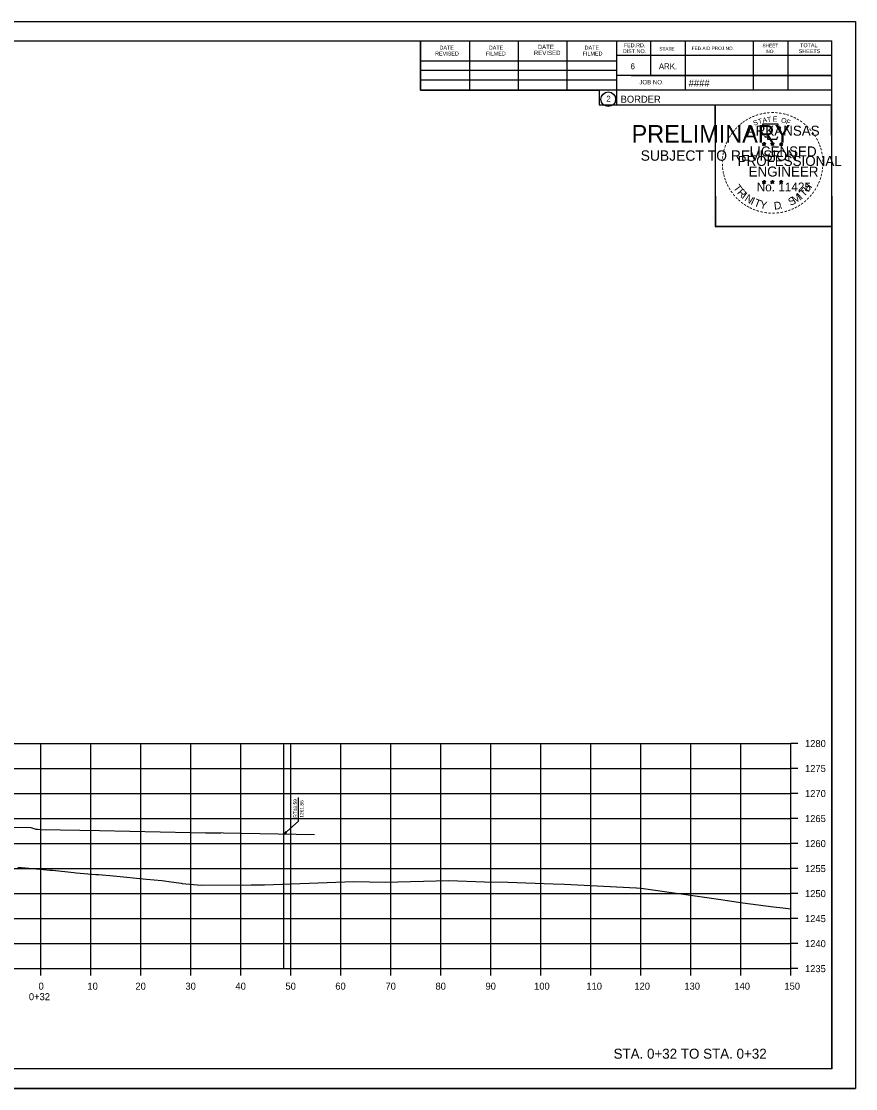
# Model space of a CAD drawing. Extents: x -70 to 701944, y -4 to 666871.
# Drawn here: x 663362.4 to 663529.2, y 658364.9 to 658578.2 of the extents above; entities that cross this region are included whole.
import ezdxf

# ---------------------------------------------------------------- set-up
doc = ezdxf.new("R2010")
doc.units = 0
for name, color, linetype in [('R_Axis', 7, 'Continuous'), ('R_Axis Annot', 7, 'Continuous'), ('R_Border', 7, 'Continuous'), ('R_Border PE', 7, 'Continuous'), ('R_Border Prem', 7, 'Continuous'), ('R_Draft', 7, 'Continuous'), ('R_Exist Surface', 7, 'Continuous'), ('R_Fin Surface', 7, 'Continuous'), ('R_Grid', 7, 'Continuous'), ('R_No Plot', 7, 'Continuous')]:
    doc.layers.add(name, color=color, linetype=linetype)

msp = doc.modelspace()

# ---------------------------------------------------------------- linework, layer by layer
at = {"layer": 'R_Axis'}
for p, q in [((663516.31, 658388.86), (663516.31, 658433.86)), ((663517.71, 658433.86), (663516.31, 658433.86)), ((663517.71, 658428.86), (663516.31, 658428.86)), ((663517.71, 658423.86), (663516.31, 658423.86)), ((663517.71, 658418.86), (663516.31, 658418.86)), ((663517.71, 658413.86), (663516.31, 658413.86)), ((663517.71, 658408.86), (663516.31, 658408.86)), ((663517.71, 658403.86), (663516.31, 658403.86)), ((663517.71, 658398.86), (663516.31, 658398.86)), ((663517.71, 658393.86), (663516.31, 658393.86)), ((663216.31, 658388.86), (663516.31, 658388.86)), ((663366.31, 658387.46), (663366.31, 658388.86)), ((663376.31, 658387.46), (663376.31, 658388.86)), ((663386.31, 658387.46), (663386.31, 658388.86)), ((663396.31, 658387.46), (663396.31, 658388.86)), ((663406.31, 658387.46), (663406.31, 658388.86)), ((663416.31, 658387.46), (663416.31, 658388.86)), ((663426.31, 658387.46), (663426.31, 658388.86)), ((663436.31, 658387.46), (663436.31, 658388.86)), ((663446.31, 658387.46), (663446.31, 658388.86)), ((663456.31, 658387.46), (663456.31, 658388.86)), ((663466.31, 658387.46), (663466.31, 658388.86)), ((663476.31, 658387.46), (663476.31, 658388.86)), ((663486.31, 658387.46), (663486.31, 658388.86)), ((663496.31, 658387.46), (663496.31, 658388.86)), ((663506.31, 658387.46), (663506.31, 658388.86)), ((663516.31, 658387.46), (663516.31, 658388.86)), ((663517.71, 658388.86), (663516.31, 658388.86))]:
    msp.add_line(p, q, dxfattribs=at)
at = {"layer": 'R_Border'}
for p, q in [((663208.31, 658574.32), (663524.49, 658574.32)), ((663442.23, 658564.44), (663442.23, 658574.32)), ((663452.09, 658564.44), (663452.09, 658574.12)), ((663461.85, 658564.44), (663461.85, 658574.12)), ((663471.53, 658564.44), (663471.53, 658574.12)), ((663481.39, 658574.32), (663481.39, 658561.52)), ((663488.23, 658574.32), (663488.23, 658567.38)), ((663495.17, 658574.32), (663495.17, 658564.44)), ((663508.75, 658574.32), (663508.75, 658564.44)), ((663515.69, 658574.32), (663515.69, 658564.44)), ((663524.49, 658368.86), (663524.49, 658574.32)), ((663524.49, 658571.38), (663481.39, 658571.38)), ((663524.49, 658571.4), (663524.49, 658571.4)), ((663442.23, 658570.3), (663481.39, 658570.3)), ((663442.23, 658568.44), (663481.39, 658568.44)), ((663524.49, 658567.38), (663481.39, 658567.38)), ((663484.35, 658567.38), (663524.49, 658567.38)), ((663442.23, 658564.44), (663442.23, 658566.5)), ((663442.23, 658566.5), (663481.39, 658566.5)), ((663524.49, 658564.44), (663442.23, 658564.44)), ((663481.39, 658561.52), (663524.49, 658561.52)), ((663524.49, 658368.86), (663208.31, 658368.86))]:
    msp.add_line(p, q, dxfattribs=at)
msp.add_circle((663479.78, 658562.65), 1.47, dxfattribs=at)
at = {"layer": 'R_Border PE'}
for p, q in [((663510.92, 658554.03), (663510.88, 658553.78)), ((663510.92, 658553.66), (663510.92, 658554.03)), ((663510.92, 658554.03), (663510.97, 658553.78)), ((663512.59, 658554.03), (663512.55, 658553.78)), ((663512.59, 658553.66), (663512.59, 658554.03)), ((663512.59, 658554.03), (663512.64, 658553.78)), ((663514.36, 658554.02), (663514.32, 658553.76)), ((663514.36, 658553.65), (663514.36, 658554.02)), ((663514.36, 658554.02), (663514.41, 658553.77)), ((663510.57, 658553.77), (663510.92, 658553.66)), ((663510.57, 658553.77), (663510.83, 658553.73)), ((663510.57, 658553.77), (663510.81, 658553.65)), ((663510.71, 658553.37), (663510.92, 658553.66)), ((663510.71, 658553.37), (663510.83, 658553.61)), ((663510.71, 658553.37), (663510.92, 658553.58)), ((663511.27, 658553.77), (663510.92, 658553.66)), ((663511.14, 658553.37), (663510.92, 658553.66)), ((663511.14, 658553.37), (663510.92, 658553.58)), ((663511.27, 658553.77), (663510.98, 658553.72)), ((663511.14, 658553.37), (663511, 658553.66)), ((663511.27, 658553.77), (663511.07, 658553.67)), ((663512.24, 658553.77), (663512.59, 658553.66)), ((663512.24, 658553.77), (663512.5, 658553.73)), ((663512.24, 658553.77), (663512.48, 658553.65)), ((663512.38, 658553.37), (663512.59, 658553.66)), ((663512.38, 658553.37), (663512.5, 658553.61)), ((663512.38, 658553.37), (663512.59, 658553.58)), ((663512.94, 658553.77), (663512.59, 658553.66)), ((663512.81, 658553.37), (663512.59, 658553.66)), ((663512.81, 658553.37), (663512.59, 658553.58)), ((663512.94, 658553.77), (663512.65, 658553.72)), ((663512.81, 658553.37), (663512.67, 658553.66)), ((663512.94, 658553.77), (663512.74, 658553.67)), ((663514.01, 658553.76), (663514.36, 658553.65)), ((663514.01, 658553.76), (663514.26, 658553.72)), ((663514.01, 658553.76), (663514.24, 658553.64)), ((663514.14, 658553.35), (663514.36, 658553.65)), ((663514.14, 658553.35), (663514.27, 658553.6)), ((663514.14, 658553.35), (663514.35, 658553.57)), ((663514.57, 658553.35), (663514.35, 658553.57)), ((663514.7, 658553.76), (663514.36, 658553.65)), ((663514.57, 658553.35), (663514.36, 658553.65)), ((663514.7, 658553.76), (663514.42, 658553.71)), ((663514.57, 658553.35), (663514.43, 658553.64)), ((663514.7, 658553.76), (663514.5, 658553.66)), ((663510.57, 658546.2), (663510.92, 658546.09)), ((663510.57, 658546.2), (663510.82, 658546.16)), ((663510.57, 658546.2), (663510.81, 658546.08)), ((663510.7, 658545.79), (663510.92, 658546.09)), ((663510.7, 658545.79), (663510.83, 658546.04)), ((663510.7, 658545.79), (663510.92, 658546.01)), ((663510.92, 658546.45), (663510.88, 658546.2)), ((663510.92, 658546.09), (663510.92, 658546.45)), ((663510.92, 658546.45), (663510.97, 658546.2)), ((663511.27, 658546.2), (663510.92, 658546.09)), ((663511.13, 658545.79), (663510.92, 658546.09)), ((663511.13, 658545.79), (663510.92, 658546.01)), ((663511.27, 658546.2), (663510.98, 658546.15)), ((663511.13, 658545.79), (663510.99, 658546.08)), ((663511.27, 658546.2), (663511.06, 658546.1)), ((663512.24, 658546.2), (663512.59, 658546.09)), ((663512.24, 658546.2), (663512.49, 658546.16)), ((663512.24, 658546.2), (663512.48, 658546.08)), ((663512.37, 658545.79), (663512.59, 658546.09)), ((663512.37, 658545.79), (663512.5, 658546.04)), ((663512.37, 658545.79), (663512.59, 658546.01)), ((663512.59, 658546.45), (663512.55, 658546.2)), ((663512.59, 658546.09), (663512.59, 658546.45)), ((663512.59, 658546.45), (663512.64, 658546.2)), ((663512.93, 658546.2), (663512.59, 658546.09)), ((663512.8, 658545.79), (663512.59, 658546.09)), ((663512.8, 658545.79), (663512.59, 658546.01)), ((663512.93, 658546.2), (663512.65, 658546.15)), ((663512.8, 658545.79), (663512.66, 658546.08)), ((663512.93, 658546.2), (663512.73, 658546.1)), ((663514.01, 658546.19), (663514.35, 658546.08)), ((663514.01, 658546.19), (663514.26, 658546.15)), ((663514.01, 658546.19), (663514.24, 658546.07)), ((663514.14, 658545.78), (663514.35, 658546.08)), ((663514.14, 658545.78), (663514.26, 658546.03)), ((663514.14, 658545.78), (663514.35, 658546)), ((663514.35, 658546.44), (663514.31, 658546.19)), ((663514.35, 658546.08), (663514.35, 658546.44)), ((663514.35, 658546.44), (663514.4, 658546.19)), ((663514.7, 658546.19), (663514.35, 658546.08)), ((663514.57, 658545.78), (663514.35, 658546.08)), ((663514.57, 658545.78), (663514.35, 658546)), ((663514.7, 658546.19), (663514.42, 658546.14)), ((663514.57, 658545.78), (663514.43, 658546.07)), ((663514.7, 658546.19), (663514.5, 658546.09))]:
    msp.add_line(p, q, dxfattribs=at)
for points in [[(663510.61, 658557.65), (663510.88, 658556.82)], [(663514.13, 658556.73), (663514.27, 658557.01), (663513.58, 658556.99), (663513.73, 658557.65), (663510.61, 658557.65)], [(663510.92, 658554.03), (663511.14, 658553.37), (663510.57, 658553.77), (663511.27, 658553.77), (663510.71, 658553.37), (663510.92, 658554.03)], [(663511.11, 658555.23), (663511.11, 658555.14), (663511.67, 658555.12), (663511.62, 658554.65), (663513.49, 658554.65), (663513.69, 658555.19)], [(663512.59, 658554.03), (663512.81, 658553.37), (663512.24, 658553.77), (663512.94, 658553.77), (663512.38, 658553.37), (663512.59, 658554.03)], [(663514.36, 658554.02), (663514.57, 658553.35), (663514.01, 658553.76), (663514.7, 658553.76), (663514.14, 658553.35), (663514.36, 658554.02)], [(663510.92, 658546.45), (663511.13, 658545.79), (663510.57, 658546.2), (663511.27, 658546.2), (663510.7, 658545.79), (663510.92, 658546.45)], [(663512.59, 658546.45), (663512.8, 658545.79), (663512.24, 658546.2), (663512.93, 658546.2), (663512.37, 658545.79), (663512.59, 658546.45)], [(663514.35, 658546.44), (663514.57, 658545.78), (663514.01, 658546.19), (663514.7, 658546.19), (663514.14, 658545.78), (663514.35, 658546.44)]]:
    msp.add_lwpolyline(points, dxfattribs=at)
for centre, radius in [((663510.92, 658553.66), 0.172), ((663510.92, 658553.66), 0.145), ((663510.92, 658553.66), 0.116), ((663510.92, 658553.66), 0.0991), ((663510.92, 658553.66), 0.0747), ((663510.92, 658553.66), 0.0495), ((663510.92, 658553.66), 0.0296), ((663512.59, 658553.66), 0.172), ((663512.59, 658553.66), 0.145), ((663512.59, 658553.66), 0.116), ((663512.59, 658553.66), 0.0991), ((663512.59, 658553.66), 0.0747), ((663512.59, 658553.66), 0.0495), ((663512.59, 658553.66), 0.0296), ((663514.36, 658553.65), 0.172), ((663514.36, 658553.65), 0.145), ((663514.36, 658553.65), 0.116), ((663514.36, 658553.65), 0.0991), ((663514.36, 658553.65), 0.0747), ((663514.36, 658553.65), 0.0495), ((663514.36, 658553.65), 0.0296), ((663510.92, 658546.09), 0.172), ((663510.92, 658546.09), 0.145), ((663510.92, 658546.09), 0.116), ((663510.92, 658546.09), 0.0991), ((663510.92, 658546.09), 0.0747), ((663510.92, 658546.09), 0.0495), ((663510.92, 658546.09), 0.0296), ((663512.59, 658546.09), 0.172), ((663512.59, 658546.09), 0.145), ((663512.59, 658546.09), 0.116), ((663512.59, 658546.09), 0.0991), ((663512.59, 658546.09), 0.0747), ((663512.59, 658546.09), 0.0495), ((663512.59, 658546.09), 0.0296), ((663514.35, 658546.08), 0.172), ((663514.35, 658546.08), 0.145), ((663514.35, 658546.08), 0.116), ((663514.35, 658546.08), 0.0991), ((663514.35, 658546.08), 0.0747), ((663514.35, 658546.08), 0.0495), ((663514.35, 658546.08), 0.0296)]:
    msp.add_circle(centre, radius, dxfattribs=at)
at = {"layer": 'R_Draft'}
for p, q in [((663414.9, 658388.86), (663414.9, 658433.86)), ((663417.83, 658419.03), (663417.83, 658423.1)), ((663421, 658415.6), (663399.17, 658416.04))]:
    msp.add_line(p, q, dxfattribs=at)
for points in [[(663414.9, 658415.72), (663417.83, 658418.33), (663417.83, 658419.03)], [(663415.29, 658416.3), (663414.9, 658415.72), (663415.52, 658416.05)]]:
    msp.add_lwpolyline(points, dxfattribs=at)
at = {"layer": 'R_Exist Surface'}
msp.add_lwpolyline([(663361.74, 658409.14), (663366.86, 658408.7), (663368.11, 658408.57), (663368.64, 658408.52), (663372.91, 658408.08), (663372.93, 658408.08), (663373.39, 658408.04), (663377.3, 658407.7), (663377.84, 658407.66), (663380.84, 658407.39), (663387.44, 658406.76), (663390.48, 658406.46), (663391.03, 658406.4), (663391.9, 658406.31), (663394.39, 658405.93), (663394.54, 658405.91), (663394.57, 658405.9), (663398.38, 658405.58), (663408.37, 658405.62), (663411.04, 658405.61), (663428.88, 658406.28), (663435.19, 658406.16), (663447.86, 658406.48), (663454.99, 658406.22), (663459.68, 658406.18), (663468.74, 658405.79), (663471.04, 658405.76), (663485.37, 658405.03), (663485.45, 658405.03), (663486.34, 658404.98), (663502.31, 658402.67), (663506.71, 658402.04), (663512.81, 658401.22), (663514.67, 658401.03), (663516.31, 658400.82)], dxfattribs=at)
at = {"layer": 'R_Fin Surface'}
msp.add_lwpolyline([(663216.31, 658418.64), (663218.31, 658418.68), (663218.66, 658418.69), (663219.31, 658418.7), (663219.97, 658418.92), (663220.31, 658419.03), (663229.43, 658419.22), (663233.31, 658419.29), (663292.31, 658418.64), (663351.3, 658417.31), (663356.11, 658417.21), (663364.3, 658417.05), (663364.88, 658416.85), (663365.3, 658416.71), (663365.72, 658416.71), (663366.3, 658416.69), (663378.01, 658416.46), (663402.3, 658415.97)], dxfattribs=at)
at = {"layer": 'R_Grid'}
for p, q in [((663216.31, 658433.86), (663516.31, 658433.86)), ((663366.31, 658388.86), (663366.31, 658433.86)), ((663376.31, 658388.86), (663376.31, 658433.86)), ((663386.31, 658388.86), (663386.31, 658433.86)), ((663396.31, 658388.86), (663396.31, 658433.86)), ((663406.31, 658388.86), (663406.31, 658433.86)), ((663416.31, 658388.86), (663416.31, 658433.86)), ((663426.31, 658388.86), (663426.31, 658433.86)), ((663436.31, 658388.86), (663436.31, 658433.86)), ((663446.31, 658388.86), (663446.31, 658433.86)), ((663456.31, 658388.86), (663456.31, 658433.86)), ((663466.31, 658388.86), (663466.31, 658433.86)), ((663476.31, 658388.86), (663476.31, 658433.86)), ((663486.31, 658388.86), (663486.31, 658433.86)), ((663496.31, 658388.86), (663496.31, 658433.86)), ((663506.31, 658388.86), (663506.31, 658433.86)), ((663516.31, 658388.86), (663516.31, 658433.86)), ((663216.31, 658428.86), (663516.31, 658428.86)), ((663216.31, 658423.86), (663516.31, 658423.86)), ((663216.31, 658418.86), (663516.31, 658418.86)), ((663216.31, 658413.86), (663516.31, 658413.86)), ((663216.31, 658408.86), (663516.31, 658408.86)), ((663216.31, 658403.86), (663516.31, 658403.86)), ((663216.31, 658398.86), (663516.31, 658398.86)), ((663216.31, 658393.86), (663516.31, 658393.86)), ((663216.31, 658388.86), (663516.31, 658388.86))]:
    msp.add_line(p, q, dxfattribs=at)
at = {"layer": 'R_No Plot'}
for p, q in [((663195.91, 658578.21), (663529.24, 658578.21)), ((663500.52, 658539.06), (663500.52, 658539.06)), ((663195.91, 658364.88), (663529.24, 658364.88))]:
    msp.add_line(p, q, dxfattribs=at)
for points in [[(663195.9, 658578.21), (663529.24, 658578.21), (663529.24, 658364.88), (663195.9, 658364.88)], [(663442.23, 658574.32), (663442.23, 658564.44), (663477.96, 658564.44), (663477.96, 658561.52), (663501.16, 658561.52), (663501.16, 658537.19), (663524.49, 658537.19), (663524.49, 658368.86), (663208.31, 658368.86), (663208.31, 658574.32)], [(663501.16, 658561.52), (663524.37, 658561.52), (663524.49, 658537.19), (663501.28, 658537.19)]]:
    msp.add_lwpolyline(points, close=True, dxfattribs=at)

# ---------------------------------------------------------------- texts
at = {"layer": 'R_Axis Annot'}
for s, p in [('1280', (663519.11, 658433.16)), ('1275', (663519.11, 658428.16)), ('1270', (663519.11, 658423.16)), ('1265', (663519.11, 658418.16)), ('1260', (663519.11, 658413.16)), ('1255', (663519.11, 658408.16)), ('1250', (663519.11, 658403.16)), ('1245', (663519.11, 658398.16)), ('1240', (663519.11, 658393.16)), ('1235', (663519.11, 658388.16)), ('0', (663365.85, 658384.66)), ('10', (663375.62, 658384.66)), ('20', (663385.22, 658384.66)), ('30', (663395.22, 658384.66)), ('40', (663405.22, 658384.66)), ('50', (663415.22, 658384.66)), ('60', (663425.19, 658384.66)), ('70', (663435.22, 658384.66)), ('80', (663445.22, 658384.66)), ('90', (663455.22, 658384.66)), ('100', (663464.94, 658384.66)), ('110', (663475.39, 658384.66)), ('120', (663484.99, 658384.66)), ('130', (663494.99, 658384.66)), ('140', (663504.99, 658384.66)), ('150', (663514.99, 658384.66)), ('0+32', (663363.92, 658382.56))]:
    msp.add_text(s, height=1.4, dxfattribs=at).set_placement(p)
at = {"layer": 'R_Border'}
for s, height, p in [('DATE', 0.782, (663446.03, 658572.56)), ('DATE', 0.782, (663455.89, 658572.56)), ('DATE', 0.879, (663465.67, 658572.66)), ('DATE', 0.782, (663475.05, 658572.56)), ('FED.RD.', 0.782, (663482.87, 658573.04)), ('SHEET', 0.684, (663510.61, 658573.04)), ('TOTAL', 0.782, (663518.13, 658573.04)), ('REVISED', 0.782, (663445.15, 658571.38)), ('FILMED', 0.782, (663455.31, 658571.38)), ('REVISED', 0.879, (663464.89, 658571.48)), ('FILMED', 0.782, (663474.65, 658571.38)), ('DIST.NO.', 0.782, (663482.67, 658571.86)), ('STATE', 0.684, (663489.99, 658572.36)), ('FED.AID PROJ.NO.', 0.684, (663496.45, 658572.46)), ('NO.', 0.684, (663511.39, 658571.86)), ('SHEETS', 0.782, (663517.85, 658571.86)), ('6', 1.17, (663484.23, 658568.64)), ('ARK.', 1.172, (663489.89, 658568.64)), ('JOB NO.', 0.879, (663485.99, 658565.62)), ('####', 1.4, (663495.86, 658565.18)), ('2', 1.17, (663479.39, 658562.17)), ('BORDER', 1.4, (663482.25, 658561.95))]:
    msp.add_text(s, height=height, rotation=360, dxfattribs=at).set_placement(p)
at = {"layer": 'R_Border PE'}
for s, height, rotation, p in [('-', 1.6, 36.2317, (663506.92, 658557.43)), ('-', 1.6, 34.0636, (663507.5, 658557.82)), ('-', 1.6, 28.7918, (663508.1, 658558.19)), ('-', 1.6, 24.3072, (663508.73, 658558.51)), ('S', 1, 21.594, (663508.97, 658557.33)), ('-', 1.6, 19.1761, (663509.36, 658558.78)), ('T', 1, 16.4036, (663509.88, 658557.66)), ('-', 1.6, 13.6301, (663510.11, 658559.02)), ('A', 1, 11.2132, (663510.71, 658557.91)), ('-', 1.6, 10.2193, (663510.79, 658559.18)), ('T', 1, 6.0228, (663511.56, 658558.08)), ('-', 1.6, 5.8968, (663511.52, 658559.29)), ('-', 1.6, 0.1862, (663512.29, 658559.36)), ('E', 1, 0.8323, (663512.66, 658558.19)), ('-', 1.6, 357.743, (663513.01, 658559.35)), ('-', 1.6, 352.1617, (663513.76, 658559.29)), ('O', 1, 350.4515, (663514.27, 658557.98)), ('-', 1.6, 347.2049, (663514.48, 658559.18)), ('F', 1, 340.0707, (663515.22, 658557.75)), ('-', 1.6, 342.3362, (663515.11, 658559.03)), ('-', 1.6, 337.8551, (663515.85, 658558.8)), ('-', 1.6, 334.1211, (663516.48, 658558.53)), ('-', 1.6, 329.6409, (663517.06, 658558.25)), ('-', 1.6, 325.8627, (663517.7, 658557.89)), ('-', 1.6, 50.6142, (663505.16, 658555.67)), ('-', 1.6, 48.423, (663505.56, 658556.15)), ('-', 1.6, 42.9622, (663506.01, 658556.63)), ('-', 1.6, 38.9507, (663506.44, 658557.05)), ('ARKANSAS', 2, 360, (663507.47, 658555.36)), ('-', 1.6, 320.5297, (663518.31, 658557.46)), ('-', 1.6, 315.5786, (663518.91, 658556.97)), ('-', 1.6, 309.8797, (663519.48, 658556.42)), ('-', 1.6, 306.6522, (663520, 658555.82)), ('-', 1.6, 67.7743, (663503.85, 658553.35)), ('-', 1.6, 62.8713, (663504.11, 658553.96)), ('-', 1.6, 58.0706, (663504.42, 658554.57)), ('-', 1.6, 54.2325, (663504.75, 658555.1)), ('-', 1.4, 303.6753, (663520.49, 658555.25)), ('-', 1.6, 299.6684, (663520.81, 658554.65)), ('-', 1.6, 294.6628, (663521.13, 658554.03)), ('-', 1.6, 81.2013, (663503.3, 658551.29)), ('-', 1.6, 75.461, (663503.43, 658552.01)), ('-', 1.6, 72.3945, (663503.63, 658552.72)), ('LICENSED', 2, 360, (663508.06, 658551.21)), ('DWB', 0.01, 360, (663510.91, 658553.66)), ('DWB', 0.01, 360, (663512.58, 658553.66)), ('DWB', 0.01, 360, (663514.34, 658553.65)), ('-', 1.6, 290.5728, (663521.39, 658553.46)), ('-', 1.6, 285.1233, (663521.62, 658552.88)), ('-', 1.6, 280.5493, (663521.82, 658552.14)), ('-', 1.6, 94.1959, (663503.24, 658549.18)), ('-', 1.6, 89.0622, (663503.2, 658549.9)), ('-', 1.6, 85.1863, (663503.23, 658550.6)), ('PROFESSIONAL', 2, 360, (663505.64, 658549.31)), ('-', 1.6, 276.5962, (663521.99, 658551.37)), ('-', 1.6, 274.3301, (663522.05, 658550.65)), ('-', 1.6, 269.9407, (663522.08, 658550.01)), ('-', 1.6, 98.9479, (663503.31, 658548.51)), ('-', 1.6, 101.7149, (663503.44, 658547.78)), ('-', 1.6, 105.4578, (663503.61, 658547.18)), ('ENGINEER', 2, 360, (663507.83, 658547.19)), ('-', 1.6, 255.7626, (663521.88, 658548.02)), ('-', 1.6, 260.9953, (663521.99, 658548.69)), ('-', 1.6, 263.5172, (663522.06, 658549.35)), ('-', 1.6, 109.0874, (663503.82, 658546.55)), ('-', 1.6, 114.0643, (663504.07, 658545.95)), ('-', 1.6, 115.7289, (663504.38, 658545.34)), ('T', 1.54, 306.0406, (663504.68, 658544.93)), ('No. 11425', 1.757, 360, (663509.46, 658544.23)), ('DWB', 0.01, 360, (663510.91, 658546.08)), ('DWB', 0.01, 360, (663512.57, 658546.08)), ('DWB', 0.01, 360, (663514.34, 658546.07)), ('H', 1.54, 54.6088, (663519.8, 658543.96)), ('-', 1.6, 244.6197, (663521.21, 658545.99)), ('-', 1.6, 247.8887, (663521.48, 658546.62)), ('-', 1.6, 252.8681, (663521.7, 658547.3)), ('-', 1.6, 120.4471, (663504.74, 658544.75)), ('-', 1.6, 125.8934, (663505.14, 658544.19)), ('-', 1.6, 130.7181, (663505.6, 658543.64)), ('R', 1.54, 314.005, (663505.44, 658543.88)), ('I', 1.54, 321.9694, (663506.34, 658542.95)), ('N', 1.54, 326.5002, (663506.91, 658542.48)), ('M', 1.54, 32.6563, (663517.06, 658541.7)), ('I', 1.54, 42.1136, (663518.35, 658542.54)), ('T', 1.54, 46.6444, (663518.91, 658543.02)), ('-', 1.6, 231.2538, (663519.99, 658544.02)), ('-', 1.6, 233.8452, (663520.42, 658544.59)), ('-', 1.6, 239.0712, (663520.82, 658545.24)), ('-', 1.6, 134.2238, (663506.12, 658543.09)), ('-', 1.6, 138.9338, (663506.64, 658542.63)), ('-', 1.6, 144.6463, (663507.2, 658542.22)), ('-', 1.6, 148.0898, (663507.76, 658541.85)), ('-', 1.6, 151.5704, (663508.34, 658541.53)), ('I', 1.54, 335.3603, (663508.12, 658541.69)), ('T', 1.54, 339.8912, (663508.78, 658541.36)), ('Y', 1.54, 347.8556, (663509.99, 658540.92)), ('D', 1.54, 6.3969, (663512.98, 658540.56)), ('S', 1.54, 26.9312, (663516.22, 658541.29)), ('-', 1.6, 207.3568, (663517.35, 658541.74)), ('-', 1.6, 212.2491, (663517.9, 658542.09)), ('-', 1.6, 215.7363, (663518.44, 658542.48)), ('-', 1.6, 221.0851, (663518.99, 658542.95)), ('-', 1.6, 225.7653, (663519.51, 658543.46)), ('-', 1.6, 154.6002, (663508.86, 658541.28)), ('-', 1.6, 158.5612, (663509.49, 658541.02)), ('-', 1.6, 162.7983, (663510.17, 658540.81)), ('-', 1.6, 167.5555, (663510.89, 658540.65)), ('-', 1.6, 173.1155, (663511.66, 658540.54)), ('-', 1.6, 176.5183, (663512.41, 658540.48)), ('-', 1.6, 181.5918, (663513.15, 658540.5)), ('-', 1.6, 185.8167, (663513.96, 658540.58)), ('-', 1.6, 191.2858, (663514.7, 658540.71)), ('.', 1.54, 13.7642, (663514.17, 658540.69)), ('-', 1.6, 195.4743, (663515.43, 658540.91)), ('-', 1.6, 200.7184, (663516.1, 658541.15)), ('-', 1.6, 204.2516, (663516.72, 658541.43))]:
    msp.add_text(s, height=height, rotation=rotation, dxfattribs=at).set_placement(p)
at = {"layer": 'R_Border Prem'}
for s, height, p in [('PRELIMINARY', 3.5, (663484.44, 658553.98)), ('DWB', 0.01, (663485.19, 658555.83)), ('SUBJECT TO REVISION', 2.0751, (663486.25, 658550.35))]:
    msp.add_text(s, height=height, rotation=360, dxfattribs=at).set_placement(p)
at = {"layer": 'R_Draft'}
for s, p in [('RT48.59', (663417.53, 658419.03)), ('1261.86', (663418.83, 658419.03))]:
    msp.add_text(s, height=0.7, rotation=90, dxfattribs=at).set_placement(p)
msp.add_text('STA. 0+32 TO STA. 0+32', height=2, dxfattribs=at).set_placement((663480.83, 658370.86))

doc.saveas('drawing.dxf')
